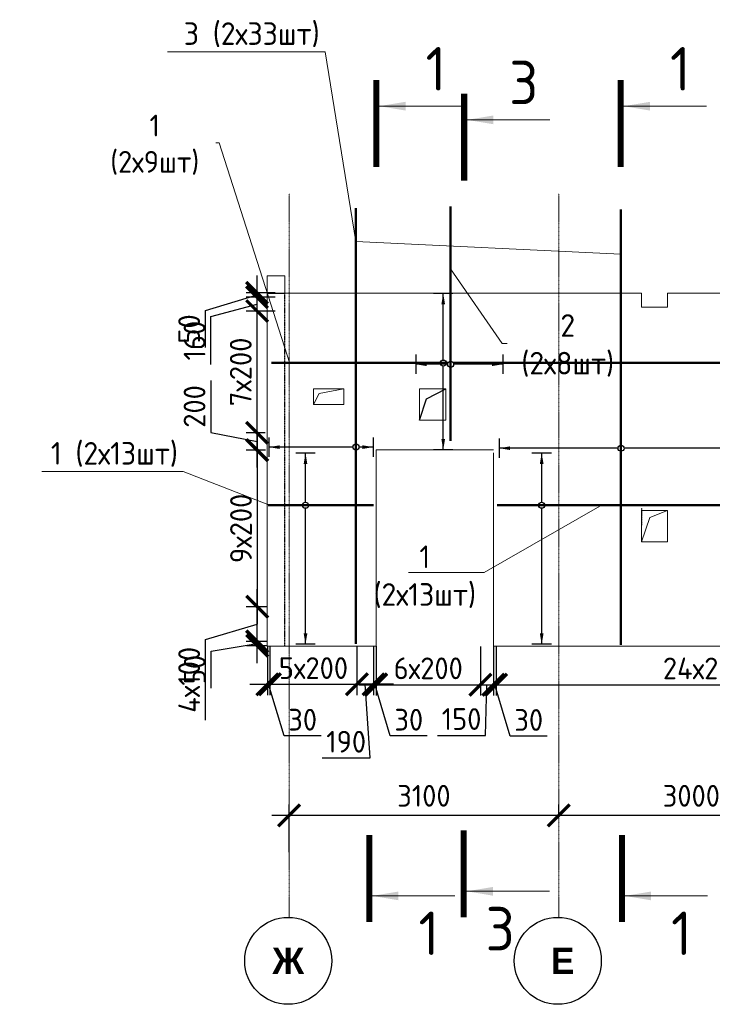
# Model space of a CAD drawing. Header units: millimetres. Extents: x 247266 to 730847, y -636031 to 10052.
# Tile 328 of 330: x 676908 to 684871, y -102853 to -91529. Entities that reach past the tile are written whole.
import ezdxf
from ezdxf import colors
from ezdxf.entities.mleader import LeaderData, LeaderLine
from ezdxf.math import Vec2, Vec3

# ---------------------------------------------------------------- set-up
doc = ezdxf.new("R2010")
doc.units = ezdxf.units.MM
doc.set_wipeout_variables(frame=1)
for name, pattern in [('______5', [1100, 800, -100, 100, -100]), ('________', [0]), ('HIDDEN2', [4.7625, 3.175, -1.5875]), ('осевая', [50.8, 31.75, -6.35, 6.35, -6.35])]:
    doc.linetypes.add(name, pattern=pattern)
for name, color, linetype, lineweight in [('Standard', 7, 'Continuous', 25), ('АрмСтер', 7, 'Continuous', 50), ('Оси', 7, '______5', 18), ('подоснова', 7, 'Continuous', 5), ('Узлы', 7, 'Continuous', 0)]:
    doc.layers.add(name, color=color, linetype=linetype, lineweight=lineweight)
doc.layers.add('РАЗМЕРЫ', color=7, linetype='Continuous')
doc.styles.add('Century Gothic', font='GOTHIC.TTF')
doc.styles.add('GOST-2.304_Type-B', font='GOST_Common.ttf')
doc.dimstyles.new('СПДС', dxfattribs={"dimscale": 100, "dimtxt": 2.5, "dimasz": 2.5, "dimexe": 1.25, "dimexo": 0, "dimtad": 1, "dimdec": 0, "dimtxsty": 'GOST-2.304_Type-B', "dimblk": 'ARCHTICK', "dimcen": 2.5, "dimdle": 2, "dimadec": 0, "dimazin": 2, "dimtfac": 0.75, "dimtdec": 0, "dimtmove": 1, "dimatfit": 3, "dimfxl": 1, "dimtolj": 1, "dimarcsym": 1})

# ---------------------------------------------------------------- blocks, each defined once
blk = doc.blocks.new('NSY101')
at = {"color": 0, "linetype": 'ByBlock', "lineweight": -2}
blk.add_circle((0, 0), 50, dxfattribs=at)
blk = doc.blocks.new('_ArchTick')
at = {"color": 0, "linetype": 'ByBlock', "const_width": 0.15}
blk.add_lwpolyline([(-0.5, -0.5), (0.5, 0.5)], dxfattribs=at)
blk = doc.blocks.new('*D3011')
at = {"color": 0, "lineweight": -2}
for p, q in [((683105, -100681), (683105, -100556)), ((686105, -100681), (686105, -100556)), ((686305, -100681), (682905, -100681))]:
    blk.add_line(p, q, dxfattribs=at)
at = {"layer": 'DEFPOINTS', "color": 0, "ltscale": 100}
for p in [(683105, -100681), (683105, -100681), (686105, -100681)]:
    blk.add_point(p, dxfattribs=at)
at = {"color": 0, "lineweight": -2, "ltscale": 100, "xscale": 250, "yscale": 250, "zscale": 250, "rotation": 180}
blk.add_blockref('_ArchTick', (683105, -100681), dxfattribs=at)
at = {"color": 0, "lineweight": -2, "ltscale": 100, "xscale": 250, "yscale": 250, "zscale": 250}
blk.add_blockref('_ArchTick', (686105, -100681), dxfattribs=at)
at = {"color": 0, "lineweight": 0, "ltscale": 100, "insert": (684630, -100455), "char_height": 250, "width": 83333.33, "attachment_point": 5, "style": 'GOST-2.304_Type-B'}
blk.add_mtext('\\A1;3000', dxfattribs=at)
blk = doc.blocks.new('*D3012')
at = {"color": 0, "lineweight": -2}
for p, q in [((680005, -101104), (680005, -100556)), ((683105, -100681), (683105, -100556)), ((683305, -100681), (679805, -100681))]:
    blk.add_line(p, q, dxfattribs=at)
at = {"layer": 'DEFPOINTS', "color": 0, "ltscale": 100}
for p in [(680005, -100681), (683105, -100681), (680005, -101104)]:
    blk.add_point(p, dxfattribs=at)
at = {"color": 0, "lineweight": -2, "ltscale": 100, "xscale": 250, "yscale": 250, "zscale": 250, "rotation": 180}
blk.add_blockref('_ArchTick', (680005, -100681), dxfattribs=at)
at = {"color": 0, "lineweight": -2, "ltscale": 100, "xscale": 250, "yscale": 250, "zscale": 250}
blk.add_blockref('_ArchTick', (683105, -100681), dxfattribs=at)
at = {"color": 0, "lineweight": 0, "ltscale": 100, "insert": (681555, -100455), "char_height": 250, "width": 83333.33, "attachment_point": 5, "style": 'GOST-2.304_Type-B'}
blk.add_mtext('\\A1;3100', dxfattribs=at)
blk = doc.blocks.new('*U2999')
at = {"layer": 'РАЗМЕРЫ'}
for p, q in [((112, 800), (-112, 800)), ((112, -1000), (-112, -1000))]:
    blk.add_line(p, q, dxfattribs=at)
at = {"layer": 'РАЗМЕРЫ', "ltscale": 15}
blk.add_line((0, -1000), (0, 800), dxfattribs=at)
at = {"layer": 'РАЗМЕРЫ'}
for points in [[(0, 800), (21, 675), (-21, 675)], [(0, -1000), (21, -875), (-21, -875)]]:
    blk.add_solid(points, dxfattribs=at)
at = {"linetype": 'Continuous', "lineweight": 0}
blk.add_wipeout([(35, 0), (28, 21), (11, 33), (-11, 33), (-28, 21), (-35, 0), (-28, -21), (-11, -33), (11, -33), (28, -21)], dxfattribs=at)
at = {"color": 0, "linetype": 'ByBlock', "lineweight": -2, "ltscale": 100}
blk.add_line((-1974, 0), (5516, 0), dxfattribs=at)
at = {"layer": 'РАЗМЕРЫ'}
blk.add_circle((0, 0), 35, dxfattribs=at)
blk = doc.blocks.new('*U2998')
at = {"layer": 'РАЗМЕРЫ'}
for p, q in [((112, 1000), (-112, 1000)), ((112, -200), (-112, -200))]:
    blk.add_line(p, q, dxfattribs=at)
at = {"layer": 'РАЗМЕРЫ', "ltscale": 15}
blk.add_line((0, -200), (0, 1000), dxfattribs=at)
at = {"layer": 'РАЗМЕРЫ'}
for points in [[(0, 1000), (21, 875), (-21, 875)], [(0, -200), (21, -75), (-21, -75)]]:
    blk.add_solid(points, dxfattribs=at)
at = {"linetype": 'Continuous', "lineweight": 0}
blk.add_wipeout([(35, 0), (28, 21), (11, 33), (-11, 33), (-28, 21), (-35, 0), (-28, -21), (-11, -33), (11, -33), (28, -21)], dxfattribs=at)
at = {"color": 0, "linetype": 'ByBlock', "lineweight": -2, "ltscale": 100}
blk.add_line((-2263, 0), (2747, 0), dxfattribs=at)
at = {"layer": 'РАЗМЕРЫ'}
blk.add_circle((0, 0), 35, dxfattribs=at)
blk = doc.blocks.new('*U2997')
at = {"layer": 'РАЗМЕРЫ'}
for p, q in [((112, 1400), (-112, 1400)), ((112, -3600), (-112, -3600))]:
    blk.add_line(p, q, dxfattribs=at)
at = {"layer": 'РАЗМЕРЫ', "ltscale": 15}
blk.add_line((0, -3600), (0, 1400), dxfattribs=at)
at = {"layer": 'РАЗМЕРЫ'}
for points in [[(0, 1400), (21, 1275), (-21, 1275)], [(0, -3600), (21, -3475), (-21, -3475)]]:
    blk.add_solid(points, dxfattribs=at)
at = {"linetype": 'Continuous', "lineweight": 0}
blk.add_wipeout([(35, 0), (28, 21), (11, 33), (-11, 33), (-28, 21), (-35, 0), (-28, -21), (-11, -33), (11, -33), (28, -21)], dxfattribs=at)
at = {"color": 0, "linetype": 'ByBlock', "lineweight": -2, "ltscale": 100}
blk.add_line((-2263, 0), (2747, 0), dxfattribs=at)
at = {"layer": 'РАЗМЕРЫ'}
blk.add_circle((0, 0), 35, dxfattribs=at)
blk = doc.blocks.new('*U2996')
at = {"layer": 'РАЗМЕРЫ'}
for p, q in [((112, 400), (-112, 400)), ((112, -600), (-112, -600))]:
    blk.add_line(p, q, dxfattribs=at)
at = {"layer": 'РАЗМЕРЫ', "ltscale": 15}
blk.add_line((0, -600), (0, 400), dxfattribs=at)
at = {"layer": 'РАЗМЕРЫ'}
for points in [[(0, 400), (21, 275), (-21, 275)], [(0, -600), (21, -475), (-21, -475)]]:
    blk.add_solid(points, dxfattribs=at)
at = {"linetype": 'Continuous', "lineweight": 0}
blk.add_wipeout([(35, 0), (28, 21), (11, 33), (-11, 33), (-28, 21), (-35, 0), (-28, -21), (-11, -33), (11, -33), (28, -21)], dxfattribs=at)
at = {"color": 0, "linetype": 'ByBlock', "lineweight": -2, "ltscale": 100}
blk.add_line((-880, 0), (1815, 0), dxfattribs=at)
at = {"layer": 'РАЗМЕРЫ'}
blk.add_circle((0, 0), 35, dxfattribs=at)
blk = doc.blocks.new('*D3013')
at = {"layer": 'DEFPOINTS', "color": 0, "ltscale": 100}
for p in [(679640, -96480), (679733, -96480), (679733, -98280)]:
    blk.add_point(p, dxfattribs=at)
at = {"layer": 'РАЗМЕРЫ', "color": 0, "lineweight": -2}
for p, q in [((679640, -98480), (679640, -96280)), ((679733, -96480), (679515, -96480)), ((679733, -98280), (679515, -98280))]:
    blk.add_line(p, q, dxfattribs=at)
at = {"layer": 'РАЗМЕРЫ', "color": 0, "lineweight": -2, "ltscale": 100, "xscale": 250, "yscale": 250, "zscale": 250}
for p, rotation in [((679640, -96480), 90), ((679640, -98280), 270)]:
    blk.add_blockref('_ArchTick', p, dxfattribs=dict(at, rotation=rotation))
at = {"layer": 'РАЗМЕРЫ', "color": 0, "lineweight": 0, "ltscale": 100, "insert": (679452, -97380), "char_height": 250, "attachment_point": 5, "rotation": 90, "style": 'GOST-2.304_Type-B'}
blk.add_mtext('\\A1;9х200', dxfattribs=at)
blk = doc.blocks.new('*D3014')
at = {"layer": 'DEFPOINTS', "color": 0, "ltscale": 100}
for p in [(679637, -96280), (679731, -96280), (679731, -96480)]:
    blk.add_point(p, dxfattribs=at)
at = {"layer": 'РАЗМЕРЫ', "color": 0, "lineweight": -2}
for p, q in [((679106, -95677), (679106, -96277)), ((679637, -96680), (679637, -96080)), ((679106, -96277), (679637, -96380)), ((679731, -96280), (679512, -96280)), ((679731, -96480), (679512, -96480))]:
    blk.add_line(p, q, dxfattribs=at)
at = {"layer": 'РАЗМЕРЫ', "color": 0, "lineweight": -2, "ltscale": 100, "xscale": 250, "yscale": 250, "zscale": 250}
for p, rotation in [((679637, -96280), 90), ((679637, -96480), 270)]:
    blk.add_blockref('_ArchTick', p, dxfattribs=dict(at, rotation=rotation))
at = {"layer": 'РАЗМЕРЫ', "color": 0, "lineweight": 0, "ltscale": 100, "insert": (678918, -95977), "char_height": 250, "attachment_point": 5, "rotation": 90, "style": 'GOST-2.304_Type-B'}
blk.add_mtext('\\A1;200', dxfattribs=at)
blk = doc.blocks.new('*D3015')
at = {"layer": 'DEFPOINTS', "color": 0, "ltscale": 100}
for p in [(679637, -94880), (679844, -94880), (679731, -96280)]:
    blk.add_point(p, dxfattribs=at)
at = {"layer": 'РАЗМЕРЫ', "color": 0, "lineweight": -2}
for p, q in [((679637, -96480), (679637, -94680)), ((679844, -94880), (679512, -94880)), ((679731, -96280), (679512, -96280))]:
    blk.add_line(p, q, dxfattribs=at)
at = {"layer": 'РАЗМЕРЫ', "color": 0, "lineweight": -2, "ltscale": 100, "xscale": 250, "yscale": 250, "zscale": 250}
for p, rotation in [((679637, -94880), 90), ((679637, -96280), 270)]:
    blk.add_blockref('_ArchTick', p, dxfattribs=dict(at, rotation=rotation))
at = {"layer": 'РАЗМЕРЫ', "color": 0, "lineweight": 0, "ltscale": 100, "insert": (679449, -95580), "char_height": 250, "attachment_point": 5, "rotation": 90, "style": 'GOST-2.304_Type-B'}
blk.add_mtext('\\A1;7х200', dxfattribs=at)
blk = doc.blocks.new('*D3016')
at = {"layer": 'DEFPOINTS', "color": 0, "ltscale": 100}
for p in [(679637, -94670), (679844, -94670), (679844, -94720)]:
    blk.add_point(p, dxfattribs=at)
at = {"layer": 'РАЗМЕРЫ', "color": 0, "lineweight": -2}
for p, q in [((679637, -94920), (679637, -94470)), ((679043, -94873), (679637, -94695)), ((679844, -94670), (679512, -94670)), ((679844, -94720), (679512, -94720)), ((679043, -95299), (679043, -94873))]:
    blk.add_line(p, q, dxfattribs=at)
at = {"layer": 'РАЗМЕРЫ', "color": 0, "lineweight": -2, "ltscale": 100, "xscale": 250, "yscale": 250, "zscale": 250}
for p, rotation in [((679637, -94670), 270), ((679637, -94720), 90)]:
    blk.add_blockref('_ArchTick', p, dxfattribs=dict(at, rotation=rotation))
at = {"layer": 'РАЗМЕРЫ', "color": 0, "lineweight": 0, "ltscale": 100, "insert": (678856, -95086), "char_height": 250, "attachment_point": 5, "rotation": 90, "style": 'GOST-2.304_Type-B'}
blk.add_mtext('\\A1;50', dxfattribs=at)
blk = doc.blocks.new('*D3017')
at = {"layer": 'DEFPOINTS', "color": 0, "ltscale": 100}
for p in [(679637, -94720), (679744, -94720), (679744, -94880)]:
    blk.add_point(p, dxfattribs=at)
at = {"layer": 'РАЗМЕРЫ', "color": 0, "lineweight": -2}
for p, q in [((679637, -95080), (679637, -94520)), ((679744, -94720), (679512, -94720)), ((679106, -94944), (679637, -94800)), ((679744, -94880), (679512, -94880)), ((679106, -95495), (679106, -94944))]:
    blk.add_line(p, q, dxfattribs=at)
at = {"layer": 'РАЗМЕРЫ', "color": 0, "lineweight": -2, "ltscale": 100, "xscale": 250, "yscale": 250, "zscale": 250}
for p, rotation in [((679637, -94720), 90), ((679637, -94880), 270)]:
    blk.add_blockref('_ArchTick', p, dxfattribs=dict(at, rotation=rotation))
at = {"layer": 'РАЗМЕРЫ', "color": 0, "lineweight": 0, "ltscale": 100, "insert": (678918, -95220), "char_height": 250, "attachment_point": 5, "rotation": 90, "style": 'GOST-2.304_Type-B'}
blk.add_mtext('\\A1;160', dxfattribs=at)
blk = doc.blocks.new('*D3018')
at = {"layer": 'DEFPOINTS', "color": 0, "ltscale": 100}
for p in [(679637, -98280), (679744, -98280), (679744, -98680)]:
    blk.add_point(p, dxfattribs=at)
at = {"layer": 'РАЗМЕРЫ', "color": 0, "lineweight": -2}
for p, q in [((679637, -98880), (679637, -98080)), ((679744, -98280), (679512, -98280)), ((679043, -98658), (679637, -98480)), ((679043, -99584), (679043, -98658)), ((679744, -98680), (679512, -98680))]:
    blk.add_line(p, q, dxfattribs=at)
at = {"layer": 'РАЗМЕРЫ', "color": 0, "lineweight": -2, "ltscale": 100, "xscale": 250, "yscale": 250, "zscale": 250}
for p, rotation in [((679637, -98280), 90), ((679637, -98680), 270)]:
    blk.add_blockref('_ArchTick', p, dxfattribs=dict(at, rotation=rotation))
at = {"layer": 'РАЗМЕРЫ', "color": 0, "lineweight": 0, "ltscale": 100, "insert": (678856, -99121), "char_height": 250, "attachment_point": 5, "rotation": 90, "style": 'GOST-2.304_Type-B'}
blk.add_mtext('\\A1;4х100', dxfattribs=at)
blk = doc.blocks.new('*D3019')
at = {"layer": 'DEFPOINTS', "color": 0, "ltscale": 100}
for p in [(679639, -98680), (679745, -98680), (679745, -98730)]:
    blk.add_point(p, dxfattribs=at)
at = {"layer": 'РАЗМЕРЫ', "color": 0, "lineweight": -2}
for p, q in [((679639, -98930), (679639, -98480)), ((679108, -98790), (679639, -98705)), ((679745, -98680), (679514, -98680)), ((679745, -98730), (679514, -98730)), ((679108, -99216), (679108, -98790))]:
    blk.add_line(p, q, dxfattribs=at)
at = {"layer": 'РАЗМЕРЫ', "color": 0, "lineweight": -2, "ltscale": 100, "xscale": 250, "yscale": 250, "zscale": 250}
for p, rotation in [((679639, -98680), 270), ((679639, -98730), 90)]:
    blk.add_blockref('_ArchTick', p, dxfattribs=dict(at, rotation=rotation))
at = {"layer": 'РАЗМЕРЫ', "color": 0, "lineweight": 0, "ltscale": 100, "insert": (678920, -99003), "char_height": 250, "attachment_point": 5, "rotation": 90, "style": 'GOST-2.304_Type-B'}
blk.add_mtext('\\A1;50', dxfattribs=at)
blk = doc.blocks.new('*U2995')
at = {"layer": 'РАЗМЕРЫ'}
for p, q in [((112, 600), (-112, 600)), ((112, -1600), (-112, -1600))]:
    blk.add_line(p, q, dxfattribs=at)
at = {"layer": 'РАЗМЕРЫ', "ltscale": 15}
blk.add_line((0, -1600), (0, 600), dxfattribs=at)
at = {"layer": 'РАЗМЕРЫ'}
for points in [[(0, 600), (21, 475), (-21, 475)], [(0, -1600), (21, -1475), (-21, -1475)]]:
    blk.add_solid(points, dxfattribs=at)
at = {"linetype": 'Continuous', "lineweight": 0}
blk.add_wipeout([(35, 0), (28, 21), (11, 33), (-11, 33), (-28, 21), (-35, 0), (-28, -21), (-11, -33), (11, -33), (28, -21)], dxfattribs=at)
at = {"color": 0, "linetype": 'ByBlock', "lineweight": -2, "ltscale": 100}
blk.add_line((-428, 0), (782, 0), dxfattribs=at)
at = {"layer": 'РАЗМЕРЫ'}
blk.add_circle((0, 0), 35, dxfattribs=at)
blk = doc.blocks.new('*U2994')
at = {"layer": 'РАЗМЕРЫ'}
for p, q in [((112, 600), (-112, 600)), ((112, -1600), (-112, -1600))]:
    blk.add_line(p, q, dxfattribs=at)
at = {"layer": 'РАЗМЕРЫ', "ltscale": 15}
blk.add_line((0, -1600), (0, 600), dxfattribs=at)
at = {"layer": 'РАЗМЕРЫ'}
for points in [[(0, 600), (21, 475), (-21, 475)], [(0, -1600), (21, -1475), (-21, -1475)]]:
    blk.add_solid(points, dxfattribs=at)
at = {"linetype": 'Continuous', "lineweight": 0}
blk.add_wipeout([(35, 0), (28, 21), (11, 33), (-11, 33), (-28, 21), (-35, 0), (-28, -21), (-11, -33), (11, -33), (28, -21)], dxfattribs=at)
at = {"color": 0, "linetype": 'ByBlock', "lineweight": -2, "ltscale": 100}
blk.add_line((-513, 0), (4427, 0), dxfattribs=at)
at = {"layer": 'РАЗМЕРЫ'}
blk.add_circle((0, 0), 35, dxfattribs=at)
blk = doc.blocks.new('*D3027')
at = {"layer": 'DEFPOINTS', "color": 0, "ltscale": 100}
for p in [(679755, -98735), (679785, -98735), (679785, -99173)]:
    blk.add_point(p, dxfattribs=at)
at = {"layer": 'РАЗМЕРЫ', "color": 0, "lineweight": -2}
for p, q in [((679755, -98735), (679755, -99298)), ((679785, -98735), (679785, -99298)), ((679555, -99173), (679985, -99173)), ((679948, -99767), (679770, -99173)), ((680373, -99767), (679948, -99767))]:
    blk.add_line(p, q, dxfattribs=at)
at = {"layer": 'РАЗМЕРЫ', "color": 0, "lineweight": -2, "ltscale": 100, "xscale": 250, "yscale": 250, "zscale": 250}
blk.add_blockref('_ArchTick', (679755, -99173), dxfattribs=at)
at = {"layer": 'РАЗМЕРЫ', "color": 0, "lineweight": -2, "ltscale": 100, "xscale": 250, "yscale": 250, "zscale": 250, "rotation": 180}
blk.add_blockref('_ArchTick', (679785, -99173), dxfattribs=at)
at = {"layer": 'РАЗМЕРЫ', "color": 0, "lineweight": 0, "ltscale": 100, "insert": (680161, -99580), "char_height": 250, "attachment_point": 5, "style": 'GOST-2.304_Type-B'}
blk.add_mtext('\\A1;30', dxfattribs=at)
blk = doc.blocks.new('*D3028')
at = {"layer": 'DEFPOINTS', "color": 0, "ltscale": 100}
for p in [(680975, -98735), (681005, -98735), (680975, -99173)]:
    blk.add_point(p, dxfattribs=at)
at = {"layer": 'РАЗМЕРЫ', "color": 0, "lineweight": -2}
for p, q in [((680975, -98735), (680975, -99298)), ((681005, -98735), (681005, -99298)), ((681205, -99173), (680775, -99173)), ((681168, -99767), (680990, -99173)), ((681593, -99767), (681168, -99767))]:
    blk.add_line(p, q, dxfattribs=at)
at = {"layer": 'РАЗМЕРЫ', "color": 0, "lineweight": -2, "ltscale": 100, "xscale": 250, "yscale": 250, "zscale": 250}
blk.add_blockref('_ArchTick', (680975, -99173), dxfattribs=at)
at = {"layer": 'РАЗМЕРЫ', "color": 0, "lineweight": -2, "ltscale": 100, "xscale": 250, "yscale": 250, "zscale": 250, "rotation": 180}
blk.add_blockref('_ArchTick', (681005, -99173), dxfattribs=at)
at = {"layer": 'РАЗМЕРЫ', "color": 0, "lineweight": 0, "ltscale": 100, "insert": (681381, -99580), "char_height": 250, "attachment_point": 5, "style": 'GOST-2.304_Type-B'}
blk.add_mtext('\\A1;30', dxfattribs=at)
blk = doc.blocks.new('*D3020')
at = {"layer": 'DEFPOINTS', "color": 0, "ltscale": 100}
for p in [(679785, -98735), (680785, -98735), (680785, -99173)]:
    blk.add_point(p, dxfattribs=at)
at = {"layer": 'РАЗМЕРЫ', "color": 0, "lineweight": -2}
for p, q in [((679785, -98735), (679785, -99298)), ((680785, -98735), (680785, -99298)), ((679585, -99173), (680985, -99173))]:
    blk.add_line(p, q, dxfattribs=at)
at = {"layer": 'РАЗМЕРЫ', "color": 0, "lineweight": -2, "ltscale": 100, "xscale": 250, "yscale": 250, "zscale": 250, "rotation": 180}
blk.add_blockref('_ArchTick', (679785, -99173), dxfattribs=at)
at = {"layer": 'РАЗМЕРЫ', "color": 0, "lineweight": -2, "ltscale": 100, "xscale": 250, "yscale": 250, "zscale": 250}
blk.add_blockref('_ArchTick', (680785, -99173), dxfattribs=at)
at = {"layer": 'РАЗМЕРЫ', "color": 0, "lineweight": 0, "ltscale": 100, "insert": (680285, -98986), "char_height": 250, "attachment_point": 5, "style": 'GOST-2.304_Type-B'}
blk.add_mtext('\\A1;5х200', dxfattribs=at)
blk = doc.blocks.new('*D3021')
at = {"layer": 'DEFPOINTS', "color": 0, "ltscale": 100}
for p in [(681005, -98735), (682204, -98739), (682204, -99177)]:
    blk.add_point(p, dxfattribs=at)
at = {"layer": 'РАЗМЕРЫ', "color": 0, "lineweight": -2}
for p, q in [((681005, -98735), (681005, -99302)), ((682204, -98739), (682204, -99302)), ((680805, -99177), (682404, -99177))]:
    blk.add_line(p, q, dxfattribs=at)
at = {"layer": 'РАЗМЕРЫ', "color": 0, "lineweight": -2, "ltscale": 100, "xscale": 250, "yscale": 250, "zscale": 250, "rotation": 180}
blk.add_blockref('_ArchTick', (681005, -99177), dxfattribs=at)
at = {"layer": 'РАЗМЕРЫ', "color": 0, "lineweight": -2, "ltscale": 100, "xscale": 250, "yscale": 250, "zscale": 250}
blk.add_blockref('_ArchTick', (682204, -99177), dxfattribs=at)
at = {"layer": 'РАЗМЕРЫ', "color": 0, "lineweight": 0, "ltscale": 100, "insert": (681605, -98989), "char_height": 250, "attachment_point": 5, "style": 'GOST-2.304_Type-B'}
blk.add_mtext('\\A1;6х200', dxfattribs=at)
blk = doc.blocks.new('*D3022')
at = {"layer": 'DEFPOINTS', "color": 0, "ltscale": 100}
for p in [(682354, -98739), (682384, -98739), (682384, -99177)]:
    blk.add_point(p, dxfattribs=at)
at = {"layer": 'РАЗМЕРЫ', "color": 0, "lineweight": -2}
for p, q in [((682354, -98739), (682354, -99302)), ((682384, -98739), (682384, -99302)), ((682154, -99177), (682584, -99177)), ((682548, -99771), (682369, -99177)), ((682973, -99771), (682548, -99771))]:
    blk.add_line(p, q, dxfattribs=at)
at = {"layer": 'РАЗМЕРЫ', "color": 0, "lineweight": -2, "ltscale": 100, "xscale": 250, "yscale": 250, "zscale": 250}
blk.add_blockref('_ArchTick', (682354, -99177), dxfattribs=at)
at = {"layer": 'РАЗМЕРЫ', "color": 0, "lineweight": -2, "ltscale": 100, "xscale": 250, "yscale": 250, "zscale": 250, "rotation": 180}
blk.add_blockref('_ArchTick', (682384, -99177), dxfattribs=at)
at = {"layer": 'РАЗМЕРЫ', "color": 0, "lineweight": 0, "ltscale": 100, "insert": (682760, -99583), "char_height": 250, "attachment_point": 5, "style": 'GOST-2.304_Type-B'}
blk.add_mtext('\\A1;30', dxfattribs=at)
blk = doc.blocks.new('*D3023')
at = {"layer": 'DEFPOINTS', "color": 0, "ltscale": 100}
for p in [(682384, -98739), (687185, -98739), (687185, -99178)]:
    blk.add_point(p, dxfattribs=at)
at = {"layer": 'РАЗМЕРЫ', "color": 0, "lineweight": -2}
for p, q in [((682384, -98739), (682384, -99303)), ((687185, -98739), (687185, -99303)), ((682184, -99178), (687385, -99178))]:
    blk.add_line(p, q, dxfattribs=at)
at = {"layer": 'РАЗМЕРЫ', "color": 0, "lineweight": -2, "ltscale": 100, "xscale": 250, "yscale": 250, "zscale": 250, "rotation": 180}
blk.add_blockref('_ArchTick', (682384, -99178), dxfattribs=at)
at = {"layer": 'РАЗМЕРЫ', "color": 0, "lineweight": -2, "ltscale": 100, "xscale": 250, "yscale": 250, "zscale": 250}
blk.add_blockref('_ArchTick', (687185, -99178), dxfattribs=at)
at = {"layer": 'РАЗМЕРЫ', "color": 0, "lineweight": 0, "ltscale": 100, "insert": (684785, -98990), "char_height": 250, "attachment_point": 5, "style": 'GOST-2.304_Type-B'}
blk.add_mtext('\\A1;24х200', dxfattribs=at)
blk = doc.blocks.new('*D3025')
at = {"layer": 'DEFPOINTS', "color": 0, "ltscale": 100}
for p in [(682204, -98739), (682354, -98739), (682354, -99178)]:
    blk.add_point(p, dxfattribs=at)
at = {"layer": 'РАЗМЕРЫ', "color": 0, "lineweight": -2}
for p, q in [((682204, -98739), (682204, -99303)), ((682354, -98739), (682354, -99303)), ((682004, -99178), (682554, -99178)), ((682263, -99760), (682279, -99178)), ((681713, -99760), (682263, -99760))]:
    blk.add_line(p, q, dxfattribs=at)
at = {"layer": 'РАЗМЕРЫ', "color": 0, "lineweight": -2, "ltscale": 100, "xscale": 250, "yscale": 250, "zscale": 250, "rotation": 180}
blk.add_blockref('_ArchTick', (682204, -99178), dxfattribs=at)
at = {"layer": 'РАЗМЕРЫ', "color": 0, "lineweight": -2, "ltscale": 100, "xscale": 250, "yscale": 250, "zscale": 250}
blk.add_blockref('_ArchTick', (682354, -99178), dxfattribs=at)
at = {"layer": 'РАЗМЕРЫ', "color": 0, "lineweight": 0, "ltscale": 100, "insert": (681988, -99572), "char_height": 250, "attachment_point": 5, "style": 'GOST-2.304_Type-B'}
blk.add_mtext('\\A1;150', dxfattribs=at)
blk = doc.blocks.new('*D3026')
at = {"layer": 'DEFPOINTS', "color": 0, "ltscale": 100}
for p in [(680785, -98735), (680975, -98735), (680975, -99173)]:
    blk.add_point(p, dxfattribs=at)
at = {"layer": 'РАЗМЕРЫ', "color": 0, "lineweight": -2}
for p, q in [((680785, -98735), (680785, -99298)), ((680975, -98735), (680975, -99298)), ((680585, -99173), (681175, -99173)), ((680937, -100020), (680880, -99173)), ((680386, -100020), (680937, -100020))]:
    blk.add_line(p, q, dxfattribs=at)
at = {"layer": 'РАЗМЕРЫ', "color": 0, "lineweight": -2, "ltscale": 100, "xscale": 250, "yscale": 250, "zscale": 250, "rotation": 180}
blk.add_blockref('_ArchTick', (680785, -99173), dxfattribs=at)
at = {"layer": 'РАЗМЕРЫ', "color": 0, "lineweight": -2, "ltscale": 100, "xscale": 250, "yscale": 250, "zscale": 250}
blk.add_blockref('_ArchTick', (680975, -99173), dxfattribs=at)
at = {"layer": 'РАЗМЕРЫ', "color": 0, "lineweight": 0, "ltscale": 100, "insert": (680661, -99833), "char_height": 250, "attachment_point": 5, "style": 'GOST-2.304_Type-B'}
blk.add_mtext('\\A1;190', dxfattribs=at)
blk = doc.blocks.new('_None')

msp = doc.modelspace()

# ---------------------------------------------------------------- linework, layer by layer
at = {"linetype": 'HIDDEN2', "transparency": 33554687}
for p, q in [((679954.74, -98735.3), (679954.74, -94675.3)), ((684055.54, -97145.31), (684055.54, -97345.31))]:
    msp.add_line(p, q, dxfattribs=at)
at = {"layer": 'Standard', "linetype": '________', "lineweight": 0, "transparency": 33554687}
for p, q in [((679754.74, -94475.3), (679754.74, -98735.3)), ((679954.74, -94475.3), (679754.74, -94475.3)), ((679954.74, -94675.3), (679954.74, -94475.3)), ((679954.74, -94675.3), (684055.54, -94675.3)), ((687404.74, -94675.3), (684355.25, -94672.68)), ((681004.74, -96475.3), (681004.74, -98735.3)), ((681004.74, -96475.3), (682354.74, -96475.3)), ((682354.74, -96510.98), (682354.74, -98735.3)), ((679754.74, -98735.3), (679954.74, -98735.3)), ((681004.74, -98735.3), (679954.74, -98735.3)), ((685604.74, -98735.3), (682354.74, -98735.3))]:
    msp.add_line(p, q, dxfattribs=at)
at = {"layer": 'Standard', "linetype": '________', "lineweight": 25, "transparency": 33554687}
msp.add_line((679754.74, -94675.3), (679954.74, -94675.3), dxfattribs=at)
at = {"layer": 'Standard', "linetype": '________', "lineweight": 0, "transparency": 33554687}
for points in [[(684355.54, -94675.3), (684355.54, -94835.31), (684055.54, -94835.31), (684055.54, -94675.3)], [(680284.71, -95955.68), (680350.26, -95828.08), (680635.32, -95775.68)], [(684055.54, -97535.31), (684151.77, -97254.25), (684354.71, -97175.31)]]:
    msp.add_lwpolyline(points, dxfattribs=at)
for points in [[(680284.71, -95775.68), (680635.32, -95775.68), (680635.32, -95955.76), (680284.71, -95955.68)], [(681805.7, -96135.68), (681505.71, -96135.68), (681505.71, -95775.68), (681805.7, -95775.68)], [(684055.54, -97175.31), (684354.71, -97175.31), (684354.71, -97535.31), (684055.54, -97535.31)]]:
    msp.add_lwpolyline(points, close=True, dxfattribs=at)
at = {"layer": 'Оси', "linetype": 'осевая', "lineweight": 0, "ltscale": 0.3, "transparency": 33554687}
for p, q in [((680004.74, -101849.32), (680004.74, -93527.34)), ((683104.74, -101849.32), (683104.74, -93527.34))]:
    msp.add_line(p, q, dxfattribs=at)
at = {"layer": 'РАЗМЕРЫ'}
msp.add_lwpolyline([(681505.71, -96135.68), (681584.99, -95889.74), (681805.7, -95775.68)], dxfattribs=at)
at = {"layer": 'Узлы', "linetype": 'Continuous', "lineweight": 0}
for p, q in [((681043.29, -92523.99, 400), (681993.29, -92523.99, 400)), ((683853.6, -92523.99, 400), (684803.6, -92523.99, 400)), ((682052.49, -92681.34, 400), (683002.49, -92681.34, 400)), ((682048.57, -101553.47, 200), (682998.57, -101553.47, 200)), ((680962.51, -101606.21, 200), (681912.51, -101606.21, 200)), ((683866.34, -101606.21, 200), (684816.34, -101606.21, 200))]:
    msp.add_line(p, q, dxfattribs=at)
at = {"layer": 'Узлы', "linetype": 'Continuous', "lineweight": 0, "const_width": 70}
for points, elevation in [([(681008.29, -92223.99), (681008.29, -93223.99)], 400), ([(683818.6, -92223.99), (683818.6, -93223.99)], 400), ([(682017.49, -92381.34), (682017.49, -93381.34)], 400), ([(680927.51, -101906.21), (680927.51, -100906.21)], 200), ([(682013.57, -101853.47), (682013.57, -100853.47)], 200), ([(683831.34, -101906.21), (683831.34, -100906.21)], 200)]:
    msp.add_lwpolyline(points, dxfattribs=dict(at, elevation=elevation))
at = {"layer": 'Узлы', "linetype": 'Continuous', "lineweight": 0}
for points in [[(681043.29, -92523.99, 400), (681343.74, -92574.27, 400), (681343.74, -92473.72, 400)], [(683853.6, -92523.99, 400), (684154.05, -92574.27, 400), (684154.05, -92473.72, 400)], [(682052.49, -92681.34, 400), (682352.94, -92731.62, 400), (682352.94, -92631.06, 400)], [(680962.51, -101606.21, 200), (681262.96, -101656.49, 200), (681262.96, -101555.93, 200)], [(682048.57, -101553.47, 200), (682349.02, -101603.75, 200), (682349.02, -101503.19, 200)], [(683866.34, -101606.21, 200), (684166.79, -101656.49, 200), (684166.79, -101555.93, 200)]]:
    msp.add_solid(points, dxfattribs=at)

# ---------------------------------------------------------------- block references
at = {"layer": 'Оси', "linetype": 'Continuous', "lineweight": 25, "transparency": 33554687, "xscale": 9.999999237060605, "yscale": 9.999999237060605, "zscale": 9.999999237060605, "rotation": 90.00000000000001}
for p in [(679994.64, -102352.93), (683094.64, -102352.93)]:
    msp.add_blockref('NSY101', p, dxfattribs=at)

# ---------------------------------------------------------------- texts
at = {"layer": 'Оси', "linetype": 'Continuous', "lineweight": 25, "transparency": 33554687, "char_height": 300, "attachment_point": 5, "style": 'Century Gothic'}
for s, insert, width in [('\\A1;{\\fCentury Gothic|i0|b1;\\H300.000000;\\W1.000000;\\C16;Ж}\\P', (679994.64, -102352.93), 540), ('\\A1;{\\fCentury Gothic|i0|b1;\\H300.000000;\\W1.000000;\\C16; Е}\\P', (683094.64, -102352.93), 480)]:
    msp.add_mtext(s, dxfattribs=dict(at, insert=insert, width=width))
at = {"layer": 'Узлы', "linetype": 'Continuous', "lineweight": 0, "char_height": 500, "attachment_point": 5, "style": 'GOST-2.304_Type-B'}
for s, insert in [('1', (681693.29, -92093.99, 400)), ('1', (684503.6, -92093.99, 400)), ('3', (682702.49, -92251.34, 400)), ('1', (681612.51, -102036.21, 200)), ('3', (682432.42, -101983.47, 200)), ('1', (684516.34, -102036.21, 200))]:
    msp.add_mtext_dynamic_manual_height_columns(s, width=723.8798, gutter_width=25, heights=[0], dxfattribs=dict(at, insert=insert))

# ---------------------------------------------------------------- dimensions: what is measured, and where the dimension line sits
at = {"lineweight": 0}
for base, p1, p2, picture, middle in [((680004.74, -100680.51), (683104.74, -100680.51), (680004.74, -101104.04), '*D3012', (681554.74, -100680.51)), ((683104.74, -100680.51), (686104.74, -100680.51), (683104.74, -100680.51), '*D3011', (684629.9, -100680.51))]:
    dim = msp.add_linear_dim(base=base, p1=p1, p2=p2, angle=180, dimstyle='СПДС', override={"dimgap": 1}, dxfattribs=at)
    dim.commit()
    dim.dimension.update_dxf_attribs({"geometry": picture, "text_midpoint": middle, "dimtype": 160})

# ---------------------------------------------------------------- next in the draw order: block references
at = {"layer": 'АрмСтер', "ltscale": 15}
msp.add_blockref('*U2999', (681777.32, -95477.14), dxfattribs=at)

# ---------------------------------------------------------------- next in the draw order: block references
at = {"layer": 'АрмСтер', "ltscale": 15, "rotation": 90}
for name, p in [('*U2998', (680773.17, -96445)), ('*U2997', (683820.58, -96457.29))]:
    msp.add_blockref(name, p, dxfattribs=at)

# ---------------------------------------------------------------- next in the draw order: block references
msp.add_blockref('*U2996', (681861.95, -95491.61), dxfattribs=at)
at = {"layer": 'АрмСтер', "ltscale": 15}
msp.add_blockref('*U2994', (682909.23, -97112.86), dxfattribs=at)

# ---------------------------------------------------------------- next in the draw order: dimensions: what is measured, and where the dimension line sits
at = {"layer": 'РАЗМЕРЫ', "lineweight": 0}
dim = msp.add_linear_dim(base=(679637.25, -94670.19), p1=(679843.6, -94720.19), p2=(679843.6, -94670.19), angle=90, dimstyle='СПДС', dxfattribs=at)
dim.commit()
dim.dimension.update_dxf_attribs({"geometry": '*D3016', "text_midpoint": (678855.5, -94935.92)})
for base, p1, p2, picture, middle in [((679637.25, -94720.19), (679743.6, -94880.19), (679743.6, -94720.19), '*D3017', (679106, -95006.88)), ((679637.25, -96280.19), (679730.75, -96480.19), (679730.75, -96280.19), '*D3014', (679106, -96214.56)), ((679639.07, -98680.19), (679745.42, -98730.19), (679745.42, -98680.19), '*D3019', (679107.82, -98852.89))]:
    dim = msp.add_linear_dim(base=base, p1=p1, p2=p2, angle=90, dimstyle='СПДС', dxfattribs=at)
    dim.commit()
    dim.dimension.update_dxf_attribs({"geometry": picture, "text_midpoint": middle, "dimtype": 160})
for base, p1, p2, text, picture, middle in [((679637.25, -94880.19), (679730.75, -96280.19), (679843.6, -94880.19), '7х200', '*D3015', (679449.38, -95580.19)), ((679639.59, -96480.19), (679733.09, -98280.19), (679733.09, -96480.19), '9х200', '*D3013', (679451.96, -97380.19)), ((679637.25, -98280.19), (679743.6, -98680.19), (679743.6, -98280.19), '4х100', '*D3018', (678855.5, -98720.92))]:
    dim = msp.add_linear_dim(base=base, p1=p1, p2=p2, angle=90, text=text, dimstyle='СПДС', dxfattribs=at)
    dim.commit()
    dim.dimension.update_dxf_attribs({"geometry": picture, "text_midpoint": middle})

# ---------------------------------------------------------------- next in the draw order: leaders
at = {"layer": 'подоснова'}
ml = msp.add_multileader_mtext('Standard', dxfattribs=at)
ml.set_content('1  (2х9шт)', color=256, style='GOST-2.304_Type-B')
ml.set_leader_properties(color=256, linetype='ByLayer', lineweight=15)
ml.set_arrow_properties(name='NONE')
ml.build(insert=Vec2(0, 0))
ml.multileader.update_dxf_attribs({"text_left_attachment_type": 6, "text_right_attachment_type": 6, "dogleg_length": 10, "arrow_head_size": 18})
ctx = ml.context
ctx.base_point, ctx.char_height, ctx.arrow_head_size, ctx.landing_gap_size, ctx.plane_origin = Vec3(677729.98, -92922.02), 250, 18, 20, Vec3(673755.02, -91799.49)
ctx.left_attachment, ctx.right_attachment, ctx.text_align_type = 6, 6, 1
notes = []
notes.append((ctx, [(0, (1, 1, 0), (679201.8, -92947.05), (-1, 0), 10, [(1, [(680012.75, -95485.05)], 0, [])])]))
ctx.mtext.insert, ctx.mtext.width, ctx.mtext.alignment, ctx.mtext.flow_direction = Vec3(678460.59, -92622.02), 7.8415, 2, 5
for ctx, leaders in notes:
    for number, flags, end, landing, length, lines in leaders:
        leader = LeaderData()
        leader.index, (leader.has_last_leader_line, leader.has_dogleg_vector, leader.attachment_direction) = number, flags
        leader.last_leader_point, leader.dogleg_vector, leader.dogleg_length = Vec3(end), Vec3(landing), length
        for number, points, colour, breaks in lines:
            line = LeaderLine()
            line.index, line.vertices, line.color, line.breaks = number, Vec3.list(points), colors.encode_raw_color(colour), breaks
            leader.lines.append(line)
        ctx.leaders.append(leader)

# ---------------------------------------------------------------- next in the draw order: block references
at = {"layer": 'АрмСтер', "ltscale": 15}
msp.add_blockref('*U2995', (680193.95, -97112.86), dxfattribs=at)

# ---------------------------------------------------------------- next in the draw order: dimensions: what is measured, and where the dimension line sits
at = {"layer": 'РАЗМЕРЫ', "lineweight": 0}
dim = msp.add_linear_dim(base=(682354.39, -99177.9), p1=(682204.39, -98738.9), p2=(682354.39, -98738.9), dimstyle='СПДС', dxfattribs=at)
dim.commit()
dim.dimension.update_dxf_attribs({"geometry": '*D3025', "text_midpoint": (682200.78, -99759.6), "dimtype": 160})
dim = msp.add_linear_dim(base=(682384.39, -99176.85), p1=(682354.39, -98738.9), p2=(682384.39, -98738.9), dimstyle='СПДС', dxfattribs=at)
dim.commit()
dim.dimension.update_dxf_attribs({"geometry": '*D3022', "text_midpoint": (682610.13, -99583.35)})
dim = msp.add_linear_dim(base=(687184.74, -99177.9), p1=(682384.39, -98738.9), p2=(687184.74, -98738.9), text='24х200', dimstyle='СПДС', dxfattribs=at)
dim.commit()
dim.dimension.update_dxf_attribs({"geometry": '*D3023', "text_midpoint": (684784.57, -98990.27)})

# ---------------------------------------------------------------- next in the draw order: leaders
at = {"layer": 'подоснова'}
ml = msp.add_multileader_mtext('Standard', dxfattribs=at)
ml.set_content('3 (2х33шт)', color=256, style='GOST-2.304_Type-B')
ml.set_leader_properties(color=256, linetype='ByLayer', lineweight=15)
ml.set_arrow_properties(name='NONE')
ml.build(insert=Vec2(0, 0))
ml.multileader.update_dxf_attribs({"text_left_attachment_type": 6, "text_right_attachment_type": 6, "dogleg_length": 10, "arrow_head_size": 18.72})
ctx = ml.context
ctx.base_point, ctx.char_height, ctx.arrow_head_size, ctx.landing_gap_size, ctx.plane_origin = Vec3(678743.36, -91871.38), 260, 18.72, 20.8, Vec3(676801.34, -91972.24)
ctx.left_attachment, ctx.right_attachment, ctx.text_align_type = 6, 6, 1
notes = []
notes.append((ctx, [(1, (1, 1, 0), (680419.15, -91897.41), (-1, 0), 10.4, [(1, [(683820.58, -94224.62), (680773.17, -94081.2)], 0, [])])]))
ctx.mtext.insert, ctx.mtext.alignment, ctx.mtext.flow_direction = Vec3(679575.68, -91559.38), 2, 5
ml = msp.add_multileader_mtext('Standard', dxfattribs=at)
ml.set_content('2 (2х8шт)', color=256, style='GOST-2.304_Type-B')
ml.set_leader_properties(color=256, linetype='ByLayer', lineweight=15)
ml.set_arrow_properties(name='NONE')
ml.build(insert=Vec2(0, 0))
ml.multileader.update_dxf_attribs({"text_left_attachment_type": 6, "text_right_attachment_type": 6, "dogleg_length": 10, "arrow_head_size": 18.72})
ctx = ml.context
ctx.base_point, ctx.char_height, ctx.arrow_head_size, ctx.landing_gap_size, ctx.plane_origin = Vec3(682467.43, -95228.01), 260, 18.72, 20.8, Vec3(683486.02, -92587.11)
ctx.left_attachment, ctx.right_attachment, ctx.text_align_type = 6, 6, 1
notes.append((ctx, [(0, (1, 1, 0), (682456.36, -95254.03), (1, 0), 10.4, [(1, [(681861.95, -94396.36)], 0, [])])]))
ctx.mtext.insert, ctx.mtext.width, ctx.mtext.alignment, ctx.mtext.flow_direction = Vec3(683208.74, -94916.01), 23.8137, 2, 5
for ctx, leaders in notes:
    for number, flags, end, landing, length, lines in leaders:
        leader = LeaderData()
        leader.index, (leader.has_last_leader_line, leader.has_dogleg_vector, leader.attachment_direction) = number, flags
        leader.last_leader_point, leader.dogleg_vector, leader.dogleg_length = Vec3(end), Vec3(landing), length
        for number, points, colour, breaks in lines:
            line = LeaderLine()
            line.index, line.vertices, line.color, line.breaks = number, Vec3.list(points), colors.encode_raw_color(colour), breaks
            leader.lines.append(line)
        ctx.leaders.append(leader)

# ---------------------------------------------------------------- next in the draw order: dimensions: what is measured, and where the dimension line sits
at = {"layer": 'РАЗМЕРЫ', "lineweight": 0}
for base, p1, p2, picture, middle in [((679784.74, -99173.17), (679754.74, -98735.3), (679784.74, -98735.3), '*D3027', (680010.48, -99579.67)), ((680974.74, -99173.17), (681004.74, -98735.3), (680974.74, -98735.3), '*D3028', (681230.48, -99579.67))]:
    dim = msp.add_linear_dim(base=base, p1=p1, p2=p2, dimstyle='СПДС', dxfattribs=at)
    dim.commit()
    dim.dimension.update_dxf_attribs({"geometry": picture, "text_midpoint": middle})
for base, p1, p2, text, picture, middle in [((680784.74, -99173.17), (679784.74, -98735.3), (680784.74, -98735.3), '5х200', '*D3020', (680284.74, -98985.54)), ((682204.39, -99176.85), (681004.74, -98735.3), (682204.39, -98738.9), '6х200', '*D3021', (681604.57, -98989.23))]:
    dim = msp.add_linear_dim(base=base, p1=p1, p2=p2, text=text, dimstyle='СПДС', dxfattribs=at)
    dim.commit()
    dim.dimension.update_dxf_attribs({"geometry": picture, "text_midpoint": middle})
dim = msp.add_linear_dim(base=(680974.74, -99173.17), p1=(680784.74, -98735.3), p2=(680974.74, -98735.3), dimstyle='СПДС', dxfattribs=at)
dim.commit()
dim.dimension.update_dxf_attribs({"geometry": '*D3026', "text_midpoint": (680874.1, -100020.28), "dimtype": 160})

# ---------------------------------------------------------------- next in the draw order: leaders
at = {"layer": 'подоснова'}
ml = msp.add_multileader_mtext('Standard', dxfattribs=at)
ml.set_content('1 (2х13шт)', color=256, style='GOST-2.304_Type-B')
ml.set_leader_properties(color=256, linetype='ByLayer', lineweight=15)
ml.set_arrow_properties(name='NONE')
ml.build(insert=Vec2(0, 0))
ml.multileader.update_dxf_attribs({"text_left_attachment_type": 6, "text_right_attachment_type": 6, "dogleg_length": 10, "arrow_head_size": 18.72})
ctx = ml.context
ctx.base_point, ctx.char_height, ctx.arrow_head_size, ctx.landing_gap_size, ctx.plane_origin = Vec3(677216.52, -96698.39), 260, 18.72, 20.8, Vec3(676387.57, -96155.56)
ctx.left_attachment, ctx.right_attachment, ctx.text_align_type = 6, 6, 1
notes = []
notes.append((ctx, [(0, (1, 1, 0), (678788.25, -96724.42), (-1, 0), 10.4, [(0, [(679781.03, -97114.25)], 0, [])])]))
ctx.mtext.insert, ctx.mtext.width, ctx.mtext.alignment, ctx.mtext.flow_direction = Vec3(677996.83, -96386.39), 1579.5837, 2, 5
ml = msp.add_multileader_mtext('Standard', dxfattribs=at)
ml.set_content('1 \\P(2х13шт)', color=256, style='GOST-2.304_Type-B')
ml.set_leader_properties(color=256, linetype='ByLayer', lineweight=15)
ml.set_arrow_properties(name='NONE')
ml.build(insert=Vec2(0, 0))
ml.multileader.update_dxf_attribs({"text_left_attachment_type": 6, "text_right_attachment_type": 6, "dogleg_length": 10, "arrow_head_size": 18.72})
ctx = ml.context
ctx.base_point, ctx.char_height, ctx.arrow_head_size, ctx.landing_gap_size, ctx.plane_origin = Vec3(680894.32, -97888), 260, 18.72, 20.8, Vec3(682957.18, -98659.81)
ctx.left_attachment, ctx.right_attachment, ctx.text_align_type = 6, 6, 1
notes.append((ctx, [(0, (1, 1, 0), (682246.97, -97888), (-1, 0), 10.4, [(0, [(683604.31, -97107.66)], 0, [])])]))
ctx.mtext.insert, ctx.mtext.width, ctx.mtext.alignment, ctx.mtext.flow_direction = Vec3(681565.12, -97576), 829.2247, 2, 5
for ctx, leaders in notes:
    for number, flags, end, landing, length, lines in leaders:
        leader = LeaderData()
        leader.index, (leader.has_last_leader_line, leader.has_dogleg_vector, leader.attachment_direction) = number, flags
        leader.last_leader_point, leader.dogleg_vector, leader.dogleg_length = Vec3(end), Vec3(landing), length
        for number, points, colour, breaks in lines:
            line = LeaderLine()
            line.index, line.vertices, line.color, line.breaks = number, Vec3.list(points), colors.encode_raw_color(colour), breaks
            leader.lines.append(line)
        ctx.leaders.append(leader)

doc.saveas('drawing.dxf')
